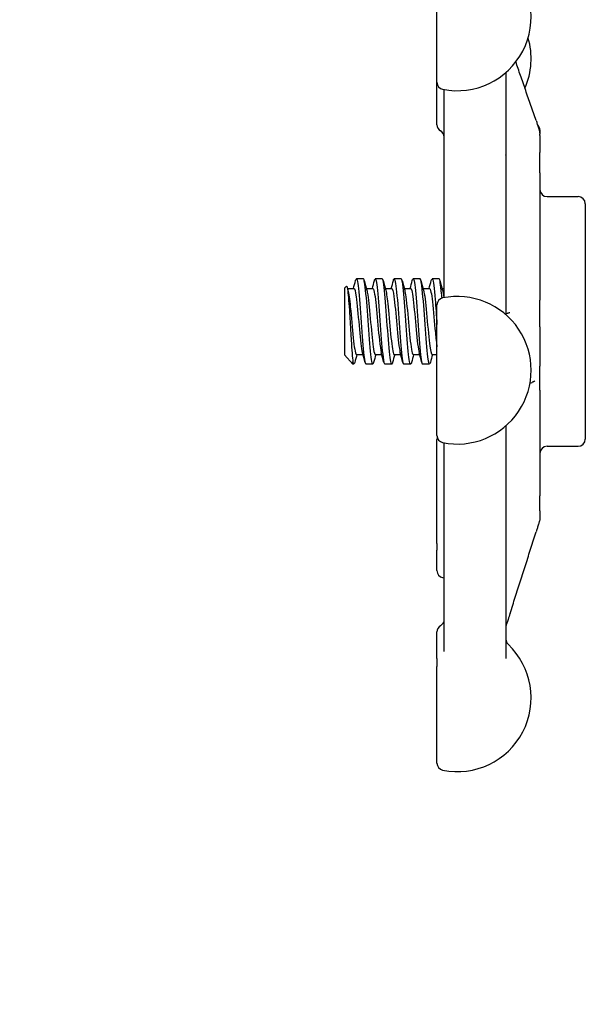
# Model space of a CAD drawing. Header units: inches. Extents: x 24 to 1128, y -69 to 748.
# Tile 325 of 656: x 448.13 to 450.63, y 652.92 to 657.26. Entities that reach past the tile are written whole.
import ezdxf

# ---------------------------------------------------------------- set-up
doc = ezdxf.new("R2010")
doc.units = ezdxf.units.IN
doc.header["$LTSCALE"] = 32
doc.header["$MEASUREMENT"] = 0
doc.layers.add('Dimension (ANSI)', color=7, linetype='Continuous', lineweight=25)
doc.layers.add('Visible (ANSI)', color=7, linetype='Continuous', lineweight=30)
doc.styles.add('Note Text (ANSI)', font='tahoma.ttf')
doc.dimstyles.new('SB Fraction-16 (ANSI)', dxfattribs={"dimscale": 32, "dimtxt": 0.125, "dimasz": 0.098425, "dimexe": 0.125, "dimexo": 0.0625, "dimgap": 0.031496, "dimtad": 0, "dimtih": 1, "dimtoh": 1, "dimdec": 4, "dimrnd": 1e-08, "dimzin": 0, "dimdsep": 46, "dimlunit": 5, "dimtxsty": 'Note Text (ANSI)', "dimcen": 0.09, "dimdle": 0.393701, "dimclrd": 256, "dimclre": 256, "dimclrt": 256, "dimadec": 0, "dimazin": 3, "dimtfac": 0.96, "dimtofl": 0, "dimtmove": 0, "dimatfit": 3, "dimfxl": 1, "dimfrac": 2, "dimtolj": 1, "dimtzin": 12, "dimlwd": -1, "dimlwe": -1, "dimarcsym": 0})

# ---------------------------------------------------------------- blocks, each defined once
blk = doc.blocks.new('*D18')
at = {"layer": 'Defpoints', "color": 0, "transparency": 16777216}
for p in [(468.7806, 692.6685), (316.9743, 544.6685), (468.7806, 544.6685)]:
    blk.add_point(p, dxfattribs=at)
at = {"layer": 'Dimension (ANSI)', "transparency": 16777216}
for p, q in [((466.7806, 692.6685), (312.9743, 692.6685)), ((316.9743, 689.5189), (316.9743, 626.7677)), ((316.9743, 547.8181), (316.9743, 620.5693)), ((466.7806, 544.6685), (312.9743, 544.6685))]:
    blk.add_line(p, q, dxfattribs=at)
for points in [[(316.4494, 689.5189), (317.4993, 689.5189), (316.9743, 692.6685)], [(316.4494, 547.8181), (317.4993, 547.8181), (316.9743, 544.6685)]]:
    blk.add_solid(points, dxfattribs=at)
at = {"layer": 'Dimension (ANSI)', "transparency": 16777216, "insert": (312.8723, 625.7599), "char_height": 4, "attachment_point": 1, "style": 'Note Text (ANSI)'}
blk.add_mtext('\\A1;148', dxfattribs=at)

msp = doc.modelspace()

# ---------------------------------------------------------------- linework, layer by layer
at = {"layer": 'Visible (ANSI)'}
for p, q in [((449.97292, 656.98673), (449.97292, 657.41323)), ((450.27667, 657.02972), (450.27667, 655.9627)), ((449.97292, 656.7999), (449.97292, 656.98673)), ((450.00417, 656.04488), (450.00417, 656.9549)), ((450.42667, 656.77654), (450.42667, 656.7594)), ((450.42667, 656.75777), (450.42667, 656.7594)), ((450.42667, 656.7529), (450.42667, 656.75769)), ((450.42667, 656.7529), (450.42667, 656.67789)), ((450.42667, 656.58791), (450.42667, 656.67789)), ((450.42667, 656.58791), (450.42667, 656.02729)), ((450.45792, 656.48279), (450.59542, 656.48279)), ((450.62667, 656.45154), (450.62667, 655.41404)), ((450.00292, 656.13664), (450.00417, 656.13789)), ((450.00292, 656.13664), (450.00292, 656.0373)), ((449.64875, 656.12029), (449.61786, 656.12029)), ((449.73208, 656.12029), (449.70119, 656.12029)), ((449.81542, 656.12029), (449.78453, 656.12029)), ((449.89875, 656.12029), (449.86786, 656.12029)), ((449.98208, 656.12029), (449.95119, 656.12029)), ((449.56542, 656.07975), (449.57361, 656.08861)), ((449.56542, 656.07975), (449.56542, 655.78587)), ((449.57842, 656.07862), (449.60709, 656.07862)), ((449.66175, 656.07862), (449.69042, 656.07862)), ((449.74509, 656.07862), (449.77375, 656.07862)), ((449.82842, 656.07862), (449.85709, 656.07862)), ((449.91175, 656.07862), (449.94042, 656.07862)), ((449.99509, 656.07862), (450.00292, 656.07862)), ((449.97292, 655.43007), (449.97292, 656.0057)), ((450.42667, 655.90953), (450.42667, 656.02729)), ((450.42667, 655.90953), (450.42667, 655.73554)), ((449.56582, 655.7854), (449.60288, 655.74529)), ((449.61786, 655.78696), (449.64653, 655.78696)), ((449.70119, 655.78696), (449.72986, 655.78696)), ((449.78453, 655.78696), (449.81319, 655.78696)), ((449.86786, 655.78696), (449.89653, 655.78696)), ((449.95119, 655.78696), (449.97292, 655.78696)), ((449.60288, 655.74529), (449.60288, 655.75463)), ((449.60708, 655.74529), (449.60288, 655.74529)), ((449.69042, 655.74529), (449.65953, 655.74529)), ((449.77375, 655.74529), (449.74286, 655.74529)), ((449.85708, 655.74529), (449.82619, 655.74529)), ((449.94042, 655.74529), (449.90953, 655.74529)), ((450.42667, 655.62954), (450.42667, 655.73554)), ((450.42667, 655.62954), (450.42667, 655.16459)), ((450.27667, 655.47307), (450.27667, 654.44757)), ((449.97292, 654.95385), (449.97292, 655.41341)), ((450.00417, 654.47927), (450.00417, 655.39824)), ((450.45792, 655.38279), (450.59542, 655.38279)), ((450.42667, 655.09831), (450.42667, 655.16459)), ((450.42667, 655.09831), (450.42667, 655.06579)), ((450.42667, 655.0656), (450.42667, 655.06579)), ((449.97292, 654.95385), (449.97292, 654.92585)), ((449.97292, 654.83503), (449.97292, 654.92585)), ((449.97292, 654.44712), (449.97292, 654.56511)), ((449.97292, 654.44712), (449.97292, 654.41323)), ((449.97292, 653.98673), (449.97292, 654.41323))]:
    msp.add_line(p, q, dxfattribs=at)
for centre, radius, start, end in [((450.06292, 657.27454), 0.325, 258.46304, 46.55016), ((450.06292, 657.09046), 0.325, 336.38074, 16.45096), ((450.00417, 656.98673), 0.03125, 180, 258.46304), ((450.00417, 656.7999), 0.03125, 180, 240), ((450.39542, 656.77654), 0.03125, 0, 48.71171), ((449.97292, 656.74577), 0.03125, 0, 60), ((450.45792, 656.51404), 0.03125, 180, 270), ((450.59542, 656.45154), 0.03125, 0, 90), ((450.00417, 656.0057), 0.03125, 101.53696, 180), ((450.06292, 655.71788), 0.325, 258.46304, 101.53696), ((450.00417, 655.43007), 0.03125, 180, 258.46304), ((450.00417, 655.41341), 0.03125, 164.54014, 180), ((450.59542, 655.41404), 0.03125, 270, 0), ((450.45792, 655.35154), 0.03125, 90, 180), ((450.00417, 654.83503), 0.03125, 180, 258.46304), ((450.06292, 655.12284), 0.325, 258.46304, 259.58543), ((450.00417, 654.56511), 0.03125, 120, 180), ((449.97292, 654.61924), 0.03125, 300, 329.41376), ((450.30792, 654.53317), 0.03125, 180, 226.55016), ((450.06292, 654.27454), 0.325, 258.46304, 46.55016), ((450.00417, 653.98673), 0.03125, 180, 258.46304)]:
    msp.add_arc(centre, radius, start, end, dxfattribs=at)
for points, knots in [([(450.40978, 656.81862), (450.40214, 656.8407), (450.39449, 656.86278), (450.37919, 656.90693), (450.37153, 656.92901), (450.35622, 656.97315), (450.34856, 656.99522), (450.33407, 657.03695), (450.32724, 657.0566), (450.32041, 657.07625)], [0.47801542, 0.47801542, 0.47801542, 0.47801542, 0.67299233, 0.67299233, 0.86796925, 0.86796925, 1.06294616, 1.06294616, 1.23654671, 1.23654671, 1.23654671, 1.23654671]), ([(450.40978, 656.81862), (450.41151, 656.81362), (450.41326, 656.80853), (450.41686, 656.79755), (450.41874, 656.79154), (450.42135, 656.78266), (450.42219, 656.77969), (450.42335, 656.7753), (450.42374, 656.77376), (450.42461, 656.77008), (450.42503, 656.76811), (450.42547, 656.76564), (450.42557, 656.76505), (450.42571, 656.76417), (450.42574, 656.76392), (450.42581, 656.76352), (450.42583, 656.76338), (450.42587, 656.76308), (450.4259, 656.76293), (450.42593, 656.76269), (450.42594, 656.76261), (450.42597, 656.76245), (450.42598, 656.76237), (450.426, 656.76223), (450.42601, 656.76217), (450.42604, 656.762), (450.42605, 656.76191), (450.4261, 656.76157), (450.42611, 656.76153), (450.42611, 656.7615), (450.42612, 656.7615), (450.42612, 656.7615)], [0, 0, 0, 0, 0.04421352, 0.04421352, 0.09143567, 0.09143567, 0.1148414, 0.1148414, 0.12798974, 0.12798974, 0.14842503, 0.14842503, 0.15488355, 0.15488355, 0.15731825, 0.15731825, 0.15853645, 0.15853645, 0.15976362, 0.15976362, 0.16037577, 0.16037577, 0.16099044, 0.16099044, 0.16160454, 0.16160454, 0.16284514, 0.16284514, 0.16786615, 0.16786615, 0.16893992, 0.16893992, 0.16893992, 0.16893992]), ([(450.42598, 656.76236), (450.426, 656.76229), (450.42602, 656.76222), (450.42608, 656.76202), (450.42612, 656.76187), (450.42621, 656.76155), (450.42625, 656.76137), (450.42633, 656.76103), (450.42636, 656.76089), (450.42642, 656.76059), (450.42645, 656.76043), (450.42651, 656.76011), (450.42653, 656.75996), (450.42657, 656.75964), (450.42659, 656.75948), (450.42661, 656.75924), (450.42662, 656.75916), (450.42663, 656.75901), (450.42663, 656.75894), (450.42665, 656.75875), (450.42665, 656.75866), (450.42666, 656.75843), (450.42666, 656.75834), (450.42667, 656.75813), (450.42667, 656.75804), (450.42667, 656.75788), (450.42667, 656.75779), (450.42667, 656.75771)], [0.2261265, 0.2261265, 0.2261265, 0.2261265, 0.227574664, 0.227574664, 0.230038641, 0.230038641, 0.23225074, 0.23225074, 0.233479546, 0.233479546, 0.234712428, 0.234712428, 0.235932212, 0.235932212, 0.23714975, 0.23714975, 0.237762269, 0.237762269, 0.238377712, 0.238377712, 0.239624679, 0.239624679, 0.242081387, 0.242081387, 0.246210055, 0.246210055, 0.250348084, 0.250348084, 0.250348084, 0.250348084]), ([(450.2783, 656.6638), (450.2783, 656.6638), (450.2783, 656.6638), (450.27829, 656.66382), (450.27828, 656.66385), (450.27821, 656.664), (450.27816, 656.66413), (450.27803, 656.66441), (450.27797, 656.66455), (450.2778, 656.6649), (450.27769, 656.66514), (450.27729, 656.66594), (450.27698, 656.66655), (450.27667, 656.66716)], [0.092876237, 0.092876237, 0.092876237, 0.092876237, 0.093349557, 0.093349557, 0.09552105, 0.09552105, 0.097869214, 0.097869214, 0.099519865, 0.099519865, 0.10185373, 0.10185373, 0.107308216, 0.107308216, 0.107308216, 0.107308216]), ([(449.57361, 656.08861), (449.57397, 656.08901), (449.57434, 656.08911), (449.57607, 656.08822), (449.5774, 656.08342), (449.58009, 656.06613), (449.58142, 656.05361), (449.58411, 656.02223), (449.58545, 656.00352), (449.58814, 655.96217), (449.58947, 655.93986), (449.59216, 655.89446), (449.5935, 655.87181), (449.59619, 655.82919), (449.59752, 655.80972), (449.60022, 655.77664), (449.60155, 655.7635), (449.60288, 655.75463)], [-1.2427303, -1.2427303, -1.2427303, -1.2427303, -1.200467, -1.200467, -1.0416694, -1.0416694, -0.8786368, -0.8786368, -0.7113708, -0.7113708, -0.5398726, -0.5398726, -0.3641439, -0.3641439, -0.1841858, -0.1841858, 0, 0, 0, 0]), ([(449.61432, 656.11364), (449.61452, 656.11439), (449.61472, 656.11507), (449.61492, 656.1157), (449.61893, 656.12818), (449.62294, 656.11383), (449.62695, 656.07792), (449.63096, 656.04208), (449.63496, 655.98554), (449.63897, 655.92895), (449.64298, 655.87226), (449.64699, 655.81674), (449.651, 655.78274), (449.65384, 655.75864), (449.65669, 655.74572), (449.65953, 655.74551)], [6.0162011, 6.0162011, 6.0162011, 6.0162011, 6.061332, 6.061332, 6.061332, 6.968806, 6.968806, 6.968806, 7.8744508, 7.8744508, 7.8744508, 8.7817425, 8.7817425, 8.7817425, 9.424778, 9.424778, 9.424778, 9.424778]), ([(449.69396, 655.75216), (449.69279, 655.7477), (449.69162, 655.74532), (449.69045, 655.74529), (449.6864, 655.74517), (449.68235, 655.77295), (449.6783, 655.81827), (449.67427, 655.86339), (449.67024, 655.92489), (449.66621, 655.98004), (449.66219, 656.03497), (449.65818, 656.08241), (449.65416, 656.10492), (449.65236, 656.11502), (449.65055, 656.12001), (449.64875, 656.11997)], [-15.9749474, -15.9749474, -15.9749474, -15.9749474, -15.710016, -15.710016, -15.710016, -14.7941843, -14.7941843, -14.7941843, -13.8824397, -13.8824397, -13.8824397, -12.9741281, -12.9741281, -12.9741281, -12.5663706, -12.5663706, -12.5663706, -12.5663706]), ([(449.69765, 656.1136), (449.69814, 656.11545), (449.69863, 656.11693), (449.69912, 656.118), (449.70313, 656.12683), (449.70714, 656.10857), (449.71115, 656.06992), (449.71516, 656.03127), (449.71917, 655.97306), (449.72317, 655.9166), (449.72718, 655.86015), (449.73119, 655.80666), (449.7352, 655.77572), (449.73775, 655.756), (449.74031, 655.74571), (449.74286, 655.74557)], [12.2993864, 12.2993864, 12.2993864, 12.2993864, 12.4100129, 12.4100129, 12.4100129, 13.3168593, 13.3168593, 13.3168593, 14.2236185, 14.2236185, 14.2236185, 15.130291, 15.130291, 15.130291, 15.7079633, 15.7079633, 15.7079633, 15.7079633]), ([(449.77729, 655.75201), (449.77667, 655.74965), (449.77605, 655.74789), (449.77542, 655.74678), (449.77138, 655.73958), (449.76733, 655.76011), (449.76328, 655.80071), (449.75925, 655.84123), (449.75521, 655.90083), (449.75117, 655.95741), (449.74714, 656.01388), (449.74311, 656.0661), (449.73908, 656.09478), (449.73675, 656.11139), (449.73442, 656.1199), (449.73208, 656.11998)], [-22.2581327, -22.2581327, -22.2581327, -22.2581327, -22.1173036, -22.1173036, -22.1173036, -21.2019377, -21.2019377, -21.2019377, -20.2886606, -20.2886606, -20.2886606, -19.3773067, -19.3773067, -19.3773067, -18.8495559, -18.8495559, -18.8495559, -18.8495559]), ([(449.78099, 656.11354), (449.78175, 656.11645), (449.78252, 656.11846), (449.78329, 656.11947), (449.7873, 656.12476), (449.7913, 656.10282), (449.79531, 656.06169), (449.79931, 656.02056), (449.80332, 655.96112), (449.80733, 655.90511), (449.81133, 655.8491), (449.81534, 655.79772), (449.81934, 655.76975), (449.82163, 655.75381), (449.82391, 655.74567), (449.82619, 655.7456)], [18.5825718, 18.5825718, 18.5825718, 18.5825718, 18.7561262, 18.7561262, 18.7561262, 19.6623744, 19.6623744, 19.6623744, 20.5685395, 20.5685395, 20.5685395, 21.474622, 21.474622, 21.474622, 21.9911486, 21.9911486, 21.9911486, 21.9911486]), ([(449.86063, 655.75194), (449.86044, 655.75124), (449.86025, 655.75059), (449.86006, 655.75), (449.85605, 655.73735), (449.85203, 655.75159), (449.84801, 655.78747), (449.844, 655.82332), (449.83999, 655.88), (449.83597, 655.93673), (449.83196, 655.99341), (449.82795, 656.0489), (449.82394, 656.08288), (449.8211, 656.10695), (449.81826, 656.11986), (449.81542, 656.12007)], [-28.541318, -28.541318, -28.541318, -28.541318, -28.4988988, -28.4988988, -28.4988988, -27.5903346, -27.5903346, -27.5903346, -26.6825411, -26.6825411, -26.6825411, -25.7754795, -25.7754795, -25.7754795, -25.1327412, -25.1327412, -25.1327412, -25.1327412]), ([(449.86432, 656.11348), (449.86535, 656.11738), (449.86638, 656.11968), (449.8674, 656.12018), (449.87141, 656.12214), (449.87541, 656.09685), (449.87941, 656.05354), (449.88342, 656.01024), (449.88742, 655.94986), (449.89143, 655.89446), (449.89543, 655.83906), (449.89943, 655.78982), (449.90344, 655.76473), (449.90547, 655.752), (449.9075, 655.74562), (449.90953, 655.74561)], [24.8657571, 24.8657571, 24.8657571, 24.8657571, 25.0981395, 25.0981395, 25.0981395, 26.0038186, 26.0038186, 26.0038186, 26.9094187, 26.9094187, 26.9094187, 27.8149406, 27.8149406, 27.8149406, 28.2743339, 28.2743339, 28.2743339, 28.2743339]), ([(449.94396, 655.75195), (449.94018, 655.73802), (449.93639, 655.74716), (449.93261, 655.77687), (449.92857, 655.80859), (449.92453, 655.86307), (449.92049, 655.92006), (449.91645, 655.97699), (449.91241, 656.03517), (449.90838, 656.07304), (449.90517, 656.10315), (449.90196, 656.11989), (449.89875, 656.12015)], [-34.8245034, -34.8245034, -34.8245034, -34.8245034, -33.9686925, -33.9686925, -33.9686925, -33.0546668, -33.0546668, -33.0546668, -32.141653, -32.141653, -32.141653, -31.4159265, -31.4159265, -31.4159265, -31.4159265]), ([(449.94765, 656.11333), (449.94926, 656.11939), (449.95086, 656.1216), (449.95246, 656.11943), (449.95658, 656.11387), (449.9607, 656.07956), (449.96482, 656.0297), (449.96752, 655.99705), (449.97022, 655.95824), (449.97292, 655.9202)], [31.1489424, 31.1489424, 31.1489424, 31.1489424, 31.5116481, 31.5116481, 31.5116481, 32.4435606, 32.4435606, 32.4435606, 33.0538425, 33.0538425, 33.0538425, 33.0538425]), ([(449.99522, 656.03561), (449.99463, 656.04259), (449.99404, 656.04927), (449.99345, 656.05556), (449.98966, 656.09604), (449.98587, 656.12009), (449.98208, 656.12027)], [-38.68929977, -38.68929977, -38.68929977, -38.68929977, -38.55601033, -38.55601033, -38.55601033, -37.69911184, -37.69911184, -37.69911184, -37.69911184]), ([(449.58068, 656.07026), (449.58414, 656.05743), (449.58759, 656.03052), (449.59105, 655.9963), (449.59533, 655.954), (449.5996, 655.90169), (449.60387, 655.86082), (449.60814, 655.81997), (449.61242, 655.79168), (449.61669, 655.78753), (449.61708, 655.78715), (449.61747, 655.78697), (449.61786, 655.78699)], [6.621339, 6.621339, 6.621339, 6.621339, 7.4033745, 7.4033745, 7.4033745, 8.3701398, 8.3701398, 8.3701398, 9.3362117, 9.3362117, 9.3362117, 9.424778, 9.424778, 9.424778, 9.424778]), ([(449.60709, 656.07844), (449.61029, 656.07821), (449.61349, 656.06535), (449.61669, 656.04202), (449.62096, 656.0109), (449.62523, 655.96201), (449.62951, 655.91538), (449.63378, 655.86875), (449.63805, 655.82567), (449.64232, 655.80378), (449.64297, 655.80045), (449.64362, 655.79762), (449.64427, 655.7953)], [6.2831853, 6.2831853, 6.2831853, 6.2831853, 7.0074496, 7.0074496, 7.0074496, 7.9736666, 7.9736666, 7.9736666, 8.9397805, 8.9397805, 8.9397805, 9.0866243, 9.0866243, 9.0866243, 9.0866243]), ([(449.66401, 656.07014), (449.66532, 656.06547), (449.66662, 656.05884), (449.66792, 656.05036), (449.67219, 656.02259), (449.67646, 655.97564), (449.68073, 655.92872), (449.685, 655.88181), (449.68927, 655.83622), (449.69354, 655.8106), (449.69609, 655.79528), (449.69864, 655.78735), (449.70119, 655.78726)], [12.9045243, 12.9045243, 12.9045243, 12.9045243, 13.1994868, 13.1994868, 13.1994868, 14.1650562, 14.1650562, 14.1650562, 15.1305271, 15.1305271, 15.1305271, 15.7079633, 15.7079633, 15.7079633, 15.7079633]), ([(449.69042, 656.07845), (449.69147, 656.07853), (449.69251, 656.07725), (449.69356, 656.07455), (449.69783, 656.06354), (449.7021, 656.02909), (449.70637, 655.9853), (449.71064, 655.94151), (449.7149, 655.8896), (449.71917, 655.85079), (449.72198, 655.82524), (449.72479, 655.80584), (449.7276, 655.79545)], [12.5663706, 12.5663706, 12.5663706, 12.5663706, 12.8032209, 12.8032209, 12.8032209, 13.7688308, 13.7688308, 13.7688308, 14.734342, 14.734342, 14.734342, 15.3698096, 15.3698096, 15.3698096, 15.3698096]), ([(449.74735, 656.07025), (449.75074, 656.05763), (449.75414, 656.03146), (449.75754, 655.99804), (449.76181, 655.9561), (449.76607, 655.90389), (449.77034, 655.86275), (449.77459, 655.8217), (449.77885, 655.7928), (449.78311, 655.78779), (449.78358, 655.78724), (449.78405, 655.78698), (449.78453, 655.78701)], [19.1877096, 19.1877096, 19.1877096, 19.1877096, 19.9564324, 19.9564324, 19.9564324, 20.9213285, 20.9213285, 20.9213285, 21.8840483, 21.8840483, 21.8840483, 21.9911486, 21.9911486, 21.9911486, 21.9911486]), ([(449.77375, 656.07843), (449.7769, 656.0782), (449.78004, 656.06585), (449.78318, 656.0433), (449.78745, 656.01269), (449.79171, 655.96415), (449.79598, 655.9175), (449.80024, 655.87086), (449.80451, 655.8274), (449.80878, 655.80487), (449.80949, 655.80107), (449.81021, 655.79789), (449.81093, 655.79533)], [18.8495559, 18.8495559, 18.8495559, 18.8495559, 19.5604441, 19.5604441, 19.5604441, 20.5253788, 20.5253788, 20.5253788, 21.4902198, 21.4902198, 21.4902198, 21.6529949, 21.6529949, 21.6529949, 21.6529949]), ([(449.83068, 656.07005), (449.83242, 656.06376), (449.83417, 656.05402), (449.83591, 656.04118), (449.84026, 656.00925), (449.8446, 655.95909), (449.84894, 655.91185), (449.85328, 655.86463), (449.85762, 655.82171), (449.86196, 655.80116), (449.86393, 655.79185), (449.86589, 655.78726), (449.86786, 655.7873)], [25.4708949, 25.4708949, 25.4708949, 25.4708949, 25.8655971, 25.8655971, 25.8655971, 26.8476199, 26.8476199, 26.8476199, 27.8292662, 27.8292662, 27.8292662, 28.2743339, 28.2743339, 28.2743339, 28.2743339]), ([(449.85709, 656.07833), (449.85864, 656.07842), (449.86019, 656.0756), (449.86174, 656.06972), (449.86609, 656.0533), (449.87043, 656.0135), (449.87477, 655.96709), (449.87911, 655.92071), (449.88345, 655.86909), (449.88779, 655.83399), (449.88995, 655.81653), (449.89211, 655.80341), (449.89427, 655.79554)], [25.1327412, 25.1327412, 25.1327412, 25.1327412, 25.4839322, 25.4839322, 25.4839322, 26.4661023, 26.4661023, 26.4661023, 27.4478945, 27.4478945, 27.4478945, 27.9361802, 27.9361802, 27.9361802, 27.9361802]), ([(449.91401, 656.07037), (449.91834, 656.05459), (449.92266, 656.01554), (449.92698, 655.96954), (449.93131, 655.92347), (449.93564, 655.87176), (449.93997, 655.83612), (449.94371, 655.80532), (449.94745, 655.78729), (449.95119, 655.78703)], [31.7540802, 31.7540802, 31.7540802, 31.7540802, 32.7319702, 32.7319702, 32.7319702, 33.7114291, 33.7114291, 33.7114291, 34.5575192, 34.5575192, 34.5575192, 34.5575192]), ([(449.94042, 656.07861), (449.94455, 656.07848), (449.94869, 656.05594), (449.95282, 656.01934), (449.95716, 655.98102), (449.96149, 655.92841), (449.96582, 655.88358), (449.96818, 655.85908), (449.97055, 655.8373), (449.97292, 655.82068)], [31.4159265, 31.4159265, 31.4159265, 31.4159265, 32.351308, 32.351308, 32.351308, 33.3309049, 33.3309049, 33.3309049, 33.8663136, 33.8663136, 33.8663136, 33.8663136]), ([(450.00295, 656.0373), (450.00345, 656.03882), (450.00386, 656.04056), (450.00413, 656.04325), (450.00417, 656.04406), (450.00417, 656.04488)], [0.236754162, 0.236754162, 0.236754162, 0.236754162, 0.249550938, 0.249550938, 0.254927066, 0.254927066, 0.254927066, 0.254927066]), ([(450.28317, 655.96902), (450.28333, 655.96909), (450.28362, 655.96921), (450.28448, 655.96955), (450.28498, 655.96975), (450.28644, 655.9703), (450.28744, 655.97064), (450.28971, 655.97133), (450.29098, 655.97167), (450.29285, 655.97213), (450.29351, 655.97229), (450.29374, 655.97235), (450.29376, 655.97235), (450.29376, 655.97235)], [0, 0, 0, 0, 0.007377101, 0.007377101, 0.01406314, 0.01406314, 0.025814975, 0.025814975, 0.04239606, 0.04239606, 0.056138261, 0.056138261, 0.059141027, 0.059141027, 0.059141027, 0.059141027]), ([(449.61063, 655.75221), (449.60908, 655.74638), (449.60753, 655.74413), (449.60599, 655.74593), (449.60495, 655.74714), (449.60392, 655.75006), (449.60288, 655.75463)], [-9.69176213, -9.69176213, -9.69176213, -9.69176213, -9.34211053, -9.34211053, -9.34211053, -9.10788499, -9.10788499, -9.10788499, -9.10788499]), ([(450.40423, 655.67103), (450.40423, 655.67103), (450.40403, 655.6709), (450.4034, 655.67048), (450.40294, 655.67018), (450.40156, 655.66929), (450.40052, 655.66865), (450.39847, 655.66748), (450.39751, 655.66696), (450.3956, 655.66602), (450.39464, 655.66558), (450.39338, 655.66505), (450.39298, 655.66489), (450.39236, 655.66464), (450.39216, 655.66456), (450.39203, 655.6645)], [0.117693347, 0.117693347, 0.117693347, 0.117693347, 0.126564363, 0.126564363, 0.136369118, 0.136369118, 0.151820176, 0.151820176, 0.163546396, 0.163546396, 0.174401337, 0.174401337, 0.180069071, 0.180069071, 0.186154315, 0.186154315, 0.186154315, 0.186154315]), ([(450.27667, 655.09957), (450.27672, 655.09968), (450.27675, 655.09976), (450.27681, 655.09991), (450.27682, 655.09994), (450.27682, 655.09994)], [0.0912806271, 0.0912806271, 0.0912806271, 0.0912806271, 0.0933756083, 0.0933756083, 0.0971308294, 0.0971308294, 0.0971308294, 0.0971308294]), ([(450.42667, 655.06556), (450.42667, 655.06527), (450.42666, 655.06497), (450.42666, 655.06457), (450.42665, 655.06444), (450.42665, 655.0643), (450.42665, 655.06429), (450.42665, 655.06425), (450.42665, 655.06424), (450.42664, 655.06422), (450.42664, 655.0642), (450.42664, 655.06418), (450.42664, 655.06416), (450.42664, 655.06413), (450.42664, 655.06412), (450.42664, 655.06404), (450.42663, 655.06398), (450.42663, 655.06384), (450.42662, 655.06377), (450.42661, 655.06345), (450.42659, 655.0632), (450.42655, 655.06274), (450.42653, 655.06255), (450.42649, 655.06214), (450.42646, 655.06191), (450.42642, 655.06157), (450.42641, 655.06146), (450.42637, 655.06115), (450.42634, 655.06095), (450.42626, 655.06042), (450.42621, 655.06011), (450.42595, 655.05854), (450.42578, 655.05773), (450.4253, 655.05567), (450.42495, 655.0544), (450.42416, 655.05165), (450.4238, 655.05041), (450.42287, 655.04729), (450.42227, 655.04532), (450.42081, 655.04055), (450.41992, 655.03767), (450.4174, 655.02958), (450.41571, 655.02419), (450.4127, 655.01465), (450.41135, 655.01043), (450.41002, 655.00625)], [0, 0, 0, 0, 0.00362842, 0.00362842, 0.00532519, 0.00532519, 0.00554032, 0.00554032, 0.00564719, 0.00564719, 0.00575426, 0.00575426, 0.00586107, 0.00586107, 0.00596752, 0.00596752, 0.00651065, 0.00651065, 0.00722842, 0.00722842, 0.00979214, 0.00979214, 0.01150055, 0.01150055, 0.01323284, 0.01323284, 0.01408567, 0.01408567, 0.01568092, 0.01568092, 0.01876516, 0.01876516, 0.03322078, 0.03322078, 0.05370694, 0.05370694, 0.06706984, 0.06706984, 0.0851491, 0.0851491, 0.10914392, 0.10914392, 0.1514834, 0.1514834, 0.1854543, 0.1854543, 0.1854543, 0.1854543]), ([(450.29513, 654.64634), (450.3028, 654.67033), (450.31047, 654.69432), (450.32581, 654.7423), (450.33348, 654.76629), (450.3488, 654.81428), (450.35646, 654.83827), (450.37178, 654.88626), (450.37943, 654.91026), (450.39474, 654.95825), (450.40238, 654.98225), (450.41002, 655.00625)], [0.6477885, 0.6477885, 0.6477885, 0.6477885, 0.84276542, 0.84276542, 1.03774233, 1.03774233, 1.23271925, 1.23271925, 1.42769616, 1.42769616, 1.62267307, 1.62267307, 1.62267307, 1.62267307]), ([(450.29513, 654.64634), (450.29228, 654.63744), (450.2894, 654.62848), (450.28461, 654.61397), (450.28257, 654.6079), (450.2799, 654.6003), (450.27907, 654.59799), (450.27747, 654.59375), (450.27711, 654.59264), (450.27694, 654.59155), (450.27692, 654.59142), (450.27688, 654.59112), (450.27687, 654.59099), (450.27684, 654.59075), (450.27683, 654.59065), (450.27682, 654.59049), (450.27682, 654.59043), (450.27681, 654.59031), (450.2768, 654.59025), (450.27679, 654.59007), (450.27678, 654.58996), (450.27676, 654.58964), (450.27675, 654.58947), (450.27672, 654.58867), (450.27671, 654.58824), (450.27666, 654.58614), (450.27667, 654.58454), (450.27667, 654.58291)], [0, 0, 0, 0, 0.07240015, 0.07240015, 0.12884673, 0.12884673, 0.15776448, 0.15776448, 0.18742127, 0.18742127, 0.19102978, 0.19102978, 0.19284515, 0.19284515, 0.1937591, 0.1937591, 0.19421308, 0.19421308, 0.19466735, 0.19466735, 0.19558844, 0.19558844, 0.19742089, 0.19742089, 0.20472787, 0.20472787, 0.23309585, 0.23309585, 0.23309585, 0.23309585]), ([(449.99982, 654.60333), (450.00073, 654.60487), (450.00152, 654.60617), (450.00283, 654.60839), (450.00335, 654.60931), (450.00391, 654.61037), (450.00406, 654.61067), (450.00417, 654.61091)], [0.51351333, 0.51351333, 0.51351333, 0.51351333, 0.55704859, 0.55704859, 0.60058386, 0.60058386, 0.62260676, 0.62260676, 0.62260676, 0.62260676])]:
    msp.add_open_spline(points, degree=3, knots=knots, dxfattribs=at)
for points in [[(449.60486, 656.07862), (449.60804, 656.09029), (449.61119, 656.10197), (449.61432, 656.11365)], [(449.65229, 656.11365), (449.65616, 656.09921), (449.66006, 656.08478), (449.66401, 656.07037)], [(449.68819, 656.07862), (449.69137, 656.09029), (449.69452, 656.10197), (449.69765, 656.11365)], [(449.73563, 656.11365), (449.7395, 656.09921), (449.74339, 656.08478), (449.74735, 656.07037)], [(449.77153, 656.07862), (449.77471, 656.09029), (449.77786, 656.10197), (449.78099, 656.11365)], [(449.81896, 656.11365), (449.82283, 656.09921), (449.82673, 656.08478), (449.83068, 656.07037)], [(449.85486, 656.07862), (449.85804, 656.09029), (449.86119, 656.10197), (449.86432, 656.11365)], [(449.90229, 656.11365), (449.90616, 656.09921), (449.91006, 656.08478), (449.91401, 656.07037)], [(449.93819, 656.07862), (449.94137, 656.09029), (449.94452, 656.10197), (449.94765, 656.11365)], [(449.98563, 656.11365), (449.9895, 656.09921), (449.99339, 656.08478), (449.99735, 656.07037)], [(449.57684, 656.08444), (449.57811, 656.07975), (449.57939, 656.07506), (449.58068, 656.07037)], [(449.99735, 656.07007), (449.9992, 656.06324), (450.00106, 656.05251), (450.00292, 656.03859)], [(450.27667, 655.96638), (450.27884, 655.96726), (450.28101, 655.96814), (450.28317, 655.96902)], [(449.56582, 655.7854), (449.56569, 655.78554), (449.56555, 655.7857), (449.56542, 655.78587)], [(449.62009, 655.78696), (449.61691, 655.77529), (449.61376, 655.76362), (449.61063, 655.75193)], [(449.65599, 655.75193), (449.65212, 655.76637), (449.64822, 655.7808), (449.64427, 655.79522)], [(449.70342, 655.78696), (449.70024, 655.77529), (449.69709, 655.76362), (449.69396, 655.75193)], [(449.73932, 655.75193), (449.73545, 655.76637), (449.73155, 655.7808), (449.7276, 655.79522)], [(449.78675, 655.78696), (449.78357, 655.77529), (449.78042, 655.76362), (449.77729, 655.75193)], [(449.82265, 655.75193), (449.81878, 655.76637), (449.81488, 655.7808), (449.81093, 655.79522)], [(449.87009, 655.78696), (449.86691, 655.77529), (449.86376, 655.76362), (449.86063, 655.75193)], [(449.90599, 655.75193), (449.90212, 655.76637), (449.89822, 655.7808), (449.89427, 655.79522)], [(449.95342, 655.78696), (449.95024, 655.77529), (449.94709, 655.76362), (449.94396, 655.75193)], [(450.38286, 655.66077), (450.38592, 655.66202), (450.38897, 655.66326), (450.39203, 655.6645)]]:
    msp.add_open_spline(points, degree=3, dxfattribs=at)

# ---------------------------------------------------------------- dimensions: what is measured, and where the dimension line sits
at = {"layer": 'Dimension (ANSI)'}
dim = msp.add_linear_dim(base=(316.97435, 544.66853), p1=(468.78063, 692.66853), p2=(468.78063, 544.66853), angle=90, dimstyle='SB Fraction-16 (ANSI)', override={"dimgap": 0.031496, "dimdec": 4, "dimtol": 0, "dimlim": 0, "dimtp": 0, "dimtm": 0, "dimtdec": 2, "dimatfit": 1}, dxfattribs=at)
dim.commit()
dim.dimension.update_dxf_attribs({"geometry": '*D18', "text_midpoint": (316.97435, 623.66853), "dimtype": 160})

doc.saveas('drawing.dxf')
